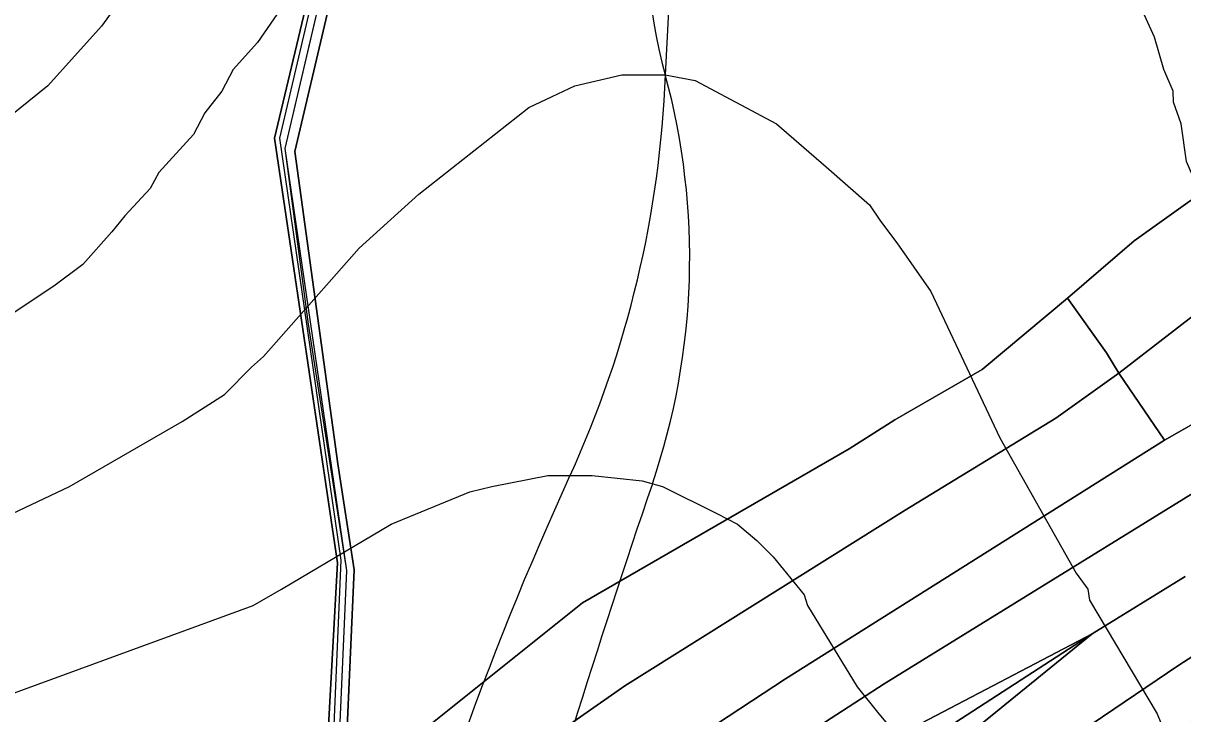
# Model space of a CAD drawing. Extents: x -510989 to -501240, y -1184665 to -1176089.
# Drawn here: x -504125.8 to -503911.8, y -1182579 to -1182451.4 of the extents above; entities that cross this region are included whole.
import ezdxf

# ---------------------------------------------------------------- set-up
doc = ezdxf.new("R2010")
doc.units = 0
for name, color, linetype in [('lesni_pozemek', 7, 'Continuous'), ('NAVRH_rozvodnice', 7, 'Continuous'), ('ostatni_plocha_x_ostatni_komunikace', 7, 'Continuous'), ('popis', 7, 'Continuous'), ('STAV_povodi', 7, 'Continuous'), ('STAV_zaplavove_uzemi', 7, 'Continuous'), ('trvaly_travni_porost', 7, 'Continuous'), ('vrstevnice_01', 7, 'Continuous'), ('vrstevnice_02', 7, 'Continuous')]:
    doc.layers.add(name, color=color, linetype=linetype)

msp = doc.modelspace()

# ---------------------------------------------------------------- linework, layer by layer
at = {"layer": 'lesni_pozemek'}
for points in [[(-504087.39, -1182187.43), (-504067.44, -1182225.52), (-504061.18, -1182261.91), (-504049.87, -1182293.37), (-504048.75, -1182293.45), (-504047.69, -1182317.73), (-504054.51, -1182368.02), (-504079.47, -1182472.68), (-504067.83, -1182551.12), (-504070.26, -1182595.76), (-504074.34, -1182613.7), (-504079.45, -1182627.96), (-504093.8, -1182657.06), (-504108.08, -1182644.43), (-504125.54, -1182629.68), (-504155.94, -1182673.32)], [(-503826.28, -1182450.37), (-503842.36, -1182456.45), (-503879.91, -1182462.45), (-503920.77, -1182491.62), (-503933.06, -1182502.22), (-503948.85, -1182515.4), (-503964.92, -1182524.71), (-503973.4, -1182530.06), (-504022.57, -1182558.48), (-504053.96, -1182583.64), (-504066.88, -1182600.91), (-504064.75, -1182552.42), (-504067.76, -1182532.83), (-504075.7, -1182475.14), (-504051.84, -1182373.59)]]:
    msp.add_lwpolyline(points, dxfattribs=at)
for points in [[(-503772.87, -1182423.5), (-503803.34, -1182450.6), (-503832.46, -1182464.47), (-503867.09, -1182479.82), (-503905.72, -1182502.26), (-503923.58, -1182516.11), (-503925.87, -1182512.32), (-503933.06, -1182502.22), (-503920.77, -1182491.62), (-503879.91, -1182462.45), (-503842.36, -1182456.45), (-503826.28, -1182450.37), (-503807.52, -1182440), (-503800.59, -1182426.35), (-503789.1, -1182409.14)], [(-503933.06, -1182502.22), (-503925.87, -1182512.32), (-503923.58, -1182516.11), (-503935.22, -1182524.39), (-503963.01, -1182541.37), (-504014.78, -1182573.82), (-504046.92, -1182596.31), (-504071.56, -1182616.57), (-504066.88, -1182600.91), (-504053.96, -1182583.64), (-504022.57, -1182558.48), (-503973.4, -1182530.06), (-503964.92, -1182524.71), (-503948.85, -1182515.4)], [(-503923.58, -1182516.11), (-503915.17, -1182528.48), (-503985.13, -1182572.56), (-504016.71, -1182593.3), (-504076.52, -1182633.12), (-504071.56, -1182616.57), (-504046.92, -1182596.31), (-504014.78, -1182573.82), (-503963.01, -1182541.37), (-503935.22, -1182524.39)]]:
    msp.add_lwpolyline(points, close=True, dxfattribs=at)
at = {"layer": 'NAVRH_rozvodnice'}
for centre, radius, start, end in [((-503907.16, -1182433.88), 103.76, 152.2098, 195.1547), ((-504132.23, -1182494.83), 129.42, 341.2183, 15.1547), ((-509825.79, -1185728.25), 6466.23, 28.085774, 29.710253), ((-502263.51, -1183130.33), 1844.4, 161.21831, 164.16335), ((-503782.29, -1182790.21), 231.49, 112.9221, 132.6689)]:
    msp.add_arc(centre, radius, start, end, dxfattribs=at)
at = {"layer": 'ostatni_plocha_x_ostatni_komunikace'}
for points in [[(-504054.06, -1182368.12), (-504078.54, -1182472.67), (-504067.18, -1182550.64), (-504069.04, -1182594.17), (-504073.53, -1182613.89), (-504079.06, -1182629.93), (-504092.77, -1182658.99), (-504113.17, -1182735.06), (-504118.8, -1182751), (-504120.13, -1182748.75), (-504118.68, -1182746.36), (-504117.63, -1182740.83), (-504103.38, -1182693.45), (-504093.8, -1182657.06), (-504079.45, -1182627.96), (-504074.34, -1182613.7), (-504070.26, -1182595.76), (-504067.83, -1182551.12), (-504079.47, -1182472.68), (-504054.51, -1182368.02)], [(-504067.98, -1182596.08), (-504066.13, -1182552.55), (-504073.15, -1182507.03), (-504077.49, -1182474.57), (-504053.02, -1182369.99)], [(-504051.84, -1182373.59), (-504075.7, -1182475.14), (-504067.76, -1182532.83), (-504064.75, -1182552.42), (-504066.88, -1182600.91)]]:
    msp.add_lwpolyline(points, dxfattribs=at)
at = {"layer": 'popis'}
msp.add_lwpolyline([(-504056.26, -1182843.61), (-504081.89, -1182809.86), (-504088.59, -1182804.23), (-504111.83, -1182773.79), (-504119.38, -1182757.61), (-504115.74, -1182747.3), (-504101.91, -1182698.96), (-504091.71, -1182660.92), (-504078, -1182631.85), (-504072.47, -1182615.81), (-504067.98, -1182596.08), (-504066.13, -1182552.55), (-504077.49, -1182474.57), (-504065.26, -1182422.28), (-504053.02, -1182369.99), (-504046.18, -1182319.23), (-504047.14, -1182295.34), (-504048.85, -1182295.22), (-504060.16, -1182263.76), (-504066.42, -1182227.36), (-504086.38, -1182189.26)], dxfattribs=at)
at = {"layer": 'STAV_povodi'}
for centre, radius, start, end in [((-503485.95, -1182480.51), 521.73, 169.5075, 177.8569), ((-504202.44, -1182453.7), 195.27, 335.3948, 357.8569), ((-503464.96, -1182791.43), 615.87, 155.3948, 176.23631)]:
    msp.add_arc(centre, radius, start, end, dxfattribs=at)
at = {"layer": 'STAV_zaplavove_uzemi'}
msp.add_spline([(-502250.32, -1184002.61), (-502355.07, -1183875.41), (-502442.37, -1183790.61), (-502477.29, -1183700.82), (-502532.16, -1183578.61), (-502567.08, -1183448.91), (-502626.05, -1183402.34), (-502705.41, -1183380.59), (-502814.2, -1183349.87), (-502882.03, -1183297.39), (-502931.95, -1183237.24), (-503042.02, -1183107.97), (-503139.64, -1183018.94), (-503222.14, -1182957.59), (-503308.56, -1182839.96), (-503316.24, -1182784.92), (-503330.32, -1182756.77), (-503348.24, -1182719.65), (-503334.16, -1182651.82), (-503323.92, -1182595.5), (-503313.68, -1182526.39), (-503294.1, -1182480.5), (-503251.86, -1182396.03), (-503229.34, -1182314.37), (-503216.1, -1182227.15), (-503242.43, -1182174.5), (-503271.86, -1182129.59), (-503287.34, -1182081.58), (-503343.88, -1182028.1), (-503361.79, -1182008.91), (-503396.35, -1181952.59), (-503442.43, -1181933.39), (-503497.46, -1181888.6), (-503525.62, -1181860.44), (-503528.18, -1181837.4), (-503548.66, -1181767.01), (-503558.9, -1181729.89), (-503576.82, -1181682.53), (-503578.1, -1181621.1), (-503567.86, -1181572.46), (-503552.5, -1181536.63), (-503538.04, -1181458.36), (-503518.33, -1181411.9), (-503509.88, -1181341.51), (-503497.21, -1181207.63), (-503499.77, -1181097.56), (-503498.02, -1181031.35), (-503510.82, -1180970.85), (-503549.22, -1180952.23), (-503571.32, -1180940.6), (-503605.07, -1180937.11), (-503651.61, -1180939.44), (-503671.39, -1180917.33), (-503679.53, -1180892.89), (-503713.27, -1180871.95), (-503727.24, -1180859.15), (-503734.22, -1180833.55), (-503728.4, -1180799.81), (-503741.2, -1180770.72), (-503722.82, -1180725.17), (-503721.54, -1180703.41), (-503731.78, -1180697.01), (-503767.61, -1180699.57), (-503790.65, -1180697.01), (-503817.53, -1180697.01), (-503861.04, -1180686.77), (-503889.2, -1180675.25), (-503900.72, -1180668.85), (-503953.2, -1180679.09), (-503997.99, -1180697.01), (-504063.27, -1180722.61), (-504109.34, -1180749.49), (-504142.62, -1180776.36), (-504177.18, -1180796.84), (-504211.73, -1180817.32), (-504414.98, -1180961.5), (-504472.7, -1180998.11), (-504544.51, -1181068.5), (-504600.82, -1181143.12), (-504621.94, -1181196.62), (-504641.65, -1181267.01), (-504660.25, -1181350.62), (-504634.7, -1181398.32), (-504617.66, -1181447.72), (-504600.62, -1181492.01), (-504587, -1181548.23), (-504592.11, -1181628.29), (-504569.96, -1181682.81), (-504568.26, -1181664.07), (-504554.63, -1181621.48), (-504547.82, -1181597.63)], degree=3, dxfattribs=at)
at = {"layer": 'trvaly_travni_porost'}
for points in [[(-503772.87, -1182423.5), (-503767, -1182428.44), (-503768.27, -1182438.56), (-503795.05, -1182454.82), (-503832.34, -1182478.05), (-503859.79, -1182496.95), (-503915.17, -1182528.48), (-503923.58, -1182516.11), (-503905.72, -1182502.26), (-503867.09, -1182479.82), (-503832.46, -1182464.47), (-503803.34, -1182450.6)], [(-503768.27, -1182438.56), (-503768.5, -1182440.37), (-503769.62, -1182449.35), (-503770.06, -1182452.87), (-503779.67, -1182460.02), (-503793.67, -1182470.44), (-503818.37, -1182484.94), (-503847.32, -1182502.61), (-503884, -1182522.27), (-503906.63, -1182536.19), (-503966.89, -1182573.47), (-503980.01, -1182581.96), (-504005.71, -1182599.08), (-504050.6, -1182628.06), (-504086.12, -1182653.29), (-504076.52, -1182633.12), (-504016.71, -1182593.3), (-503985.13, -1182572.56), (-503915.17, -1182528.48), (-503859.79, -1182496.95), (-503835.26, -1182484.39), (-503797.15, -1182460.25)], [(-503774.22, -1182482.21), (-503774.74, -1182490.02), (-503775.12, -1182497.76), (-503813.01, -1182519.62), (-503844.79, -1182538.7), (-503872.94, -1182555.96), (-503949.28, -1182606.39), (-503989.12, -1182629.03), (-504009.4, -1182642.33), (-504035.41, -1182656.41), (-504069.12, -1182679.02), (-504101.43, -1182703.13), (-504097.49, -1182688.34), (-504054.63, -1182657.64), (-504036.59, -1182645.38), (-504017.6, -1182632.91), (-503976.28, -1182610.86), (-503955.72, -1182598.6), (-503938.59, -1182587.67), (-503912.52, -1182570), (-503873.08, -1182544.64), (-503841.73, -1182525.8), (-503824.87, -1182515.87)], [(-503961.3, -1182581.38), (-503928.49, -1182564.25), (-503959.3, -1182584.17), (-503977.84, -1182596.64), (-504004.75, -1182613.04), (-503993.65, -1182603.36)], [(-503928.49, -1182564.25), (-503954.84, -1182585.66), (-503989.96, -1182606.96), (-504004.75, -1182613.04), (-503977.84, -1182596.64), (-503959.3, -1182584.17)]]:
    msp.add_lwpolyline(points, close=True, dxfattribs=at)
for points in [[(-503911.33, -1182553.61), (-503928.49, -1182564.25), (-503961.3, -1182581.38), (-503993.65, -1182603.36), (-504004.75, -1182613.04), (-504021.69, -1182622.77), (-504040.33, -1182634.53), (-504092.94, -1182671.23), (-504086.12, -1182653.29), (-504050.6, -1182628.06), (-504005.71, -1182599.08), (-503980.01, -1182581.96), (-503966.89, -1182573.47), (-503906.63, -1182536.19)], [(-503873.08, -1182544.64), (-503912.52, -1182570), (-503938.59, -1182587.67), (-503955.72, -1182598.6), (-503976.28, -1182610.86), (-504017.6, -1182632.91), (-504036.59, -1182645.38), (-504054.63, -1182657.64), (-504097.49, -1182688.34), (-504092.94, -1182671.23), (-504040.33, -1182634.53), (-504021.69, -1182622.77), (-504004.75, -1182613.04), (-503989.96, -1182606.96), (-503954.84, -1182585.66), (-503928.49, -1182564.25), (-503911.33, -1182553.61)]]:
    msp.add_lwpolyline(points, dxfattribs=at)
at = {"layer": 'vrstevnice_01'}
for points in [[(-503895.31, -1182522), (-503897.5, -1182515), (-503900.59, -1182510), (-503904.69, -1182499), (-503909, -1182485), (-503909.41, -1182481), (-503911.09, -1182477), (-503912.09, -1182470), (-503913.5, -1182466), (-503913.59, -1182464), (-503915.31, -1182460), (-503917, -1182454), (-503921.09, -1182445), (-503932.32, -1182431.47)], [(-504073, -1182441), (-504082.59, -1182455), (-504087.09, -1182460), (-504089.19, -1182464), (-504092.31, -1182468), (-504094.41, -1182472), (-504100.81, -1182479), (-504102.41, -1182482), (-504107.09, -1182487), (-504109.5, -1182490), (-504114.81, -1182496), (-504120.19, -1182500), (-504130.69, -1182507)], [(-504140.81, -1182580), (-504083.41, -1182559), (-504078.19, -1182556), (-504057.91, -1182544), (-504043.41, -1182538), (-504039.31, -1182537), (-504029, -1182535), (-504020.81, -1182535), (-504011.59, -1182536), (-504007.81, -1182537), (-503997.81, -1182542), (-503994, -1182544), (-503990.41, -1182547), (-503987.41, -1182550), (-503981.69, -1182557), (-503981.09, -1182559), (-503971.91, -1182574), (-503967.91, -1182579), (-503953.69, -1182596)]]:
    msp.add_lwpolyline(points, dxfattribs=at)
at = {"layer": 'vrstevnice_02'}
for points in [[(-504087.5, -1182419), (-504111.41, -1182452), (-504121.31, -1182463), (-504139.91, -1182478)], [(-504127.81, -1182542), (-504117.31, -1182537), (-504096.5, -1182525), (-504088.69, -1182520), (-504083.69, -1182515), (-504081.5, -1182513), (-504063.81, -1182493), (-504052.81, -1182483), (-504032.5, -1182467), (-504028.19, -1182465), (-504024, -1182463), (-504015.31, -1182461), (-504007.31, -1182461), (-504001.81, -1182462), (-503986.81, -1182470), (-503977.59, -1182478), (-503969.59, -1182485), (-503967.59, -1182488), (-503964.59, -1182492), (-503958.31, -1182501), (-503945.59, -1182528), (-503931.5, -1182553), (-503929.31, -1182556), (-503929, -1182558), (-503916.5, -1182579), (-503912, -1182590)]]:
    msp.add_lwpolyline(points, dxfattribs=at)

doc.saveas('drawing.dxf')
